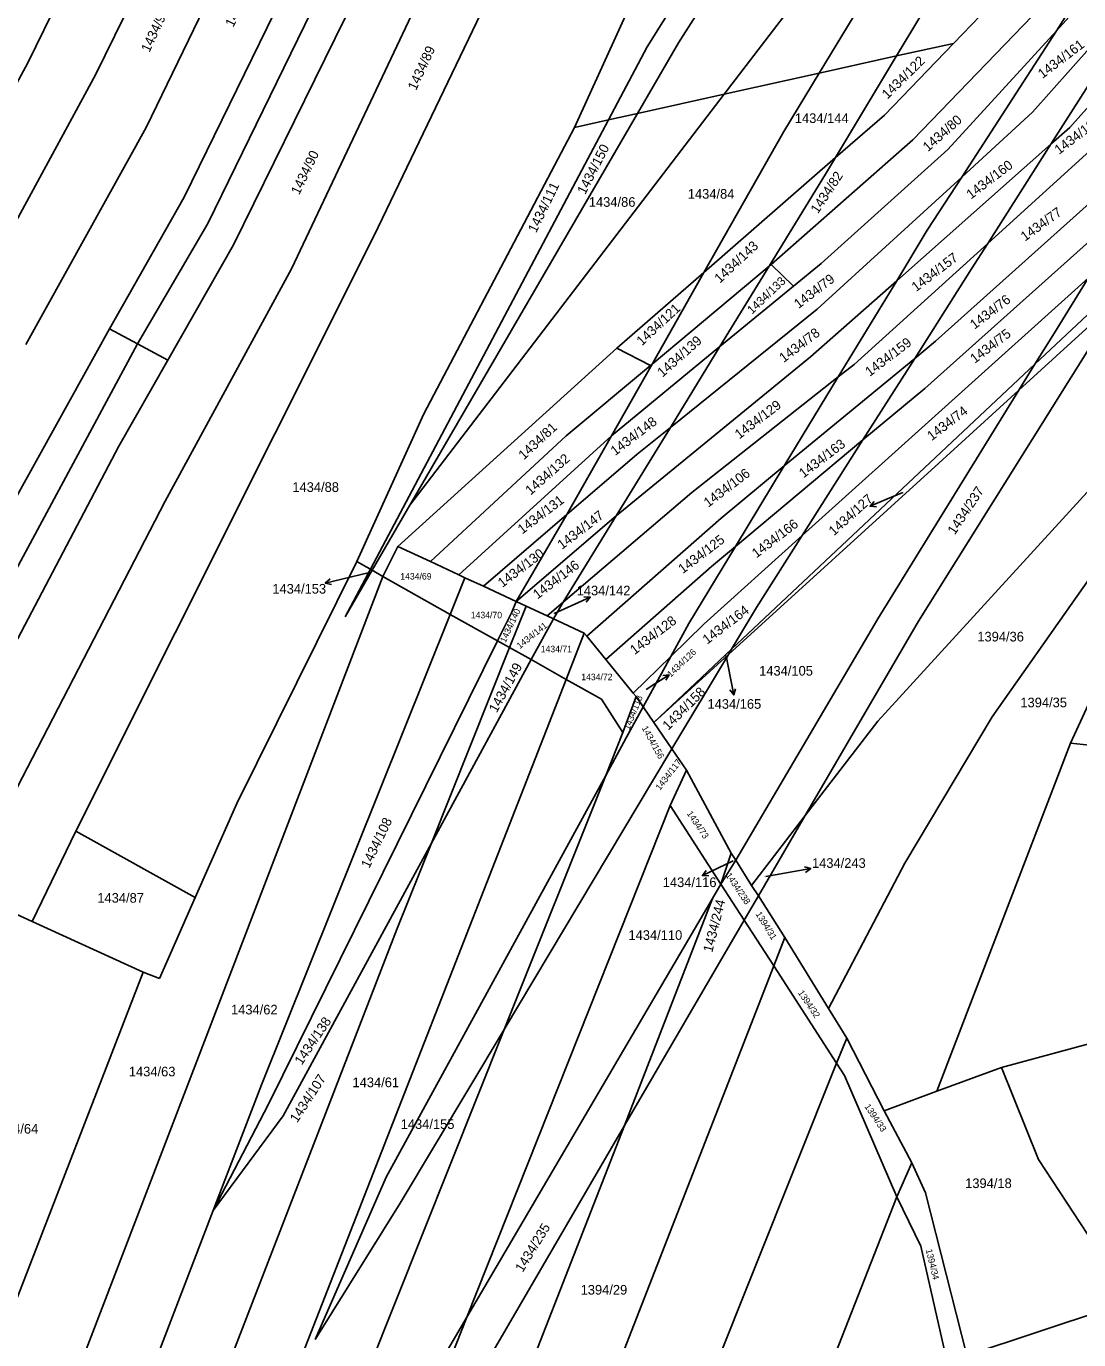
# Model space of a CAD drawing. Extents: x -580630 to -576196, y -1189024 to -1183567.
# Drawn here: x -578625.1 to -578439.5, y -1187426.8 to -1187195.1 of the extents above; entities that cross this region are included whole.
import ezdxf

# ---------------------------------------------------------------- set-up
doc = ezdxf.new("R2010")
doc.units = 0
for name, color, linetype in [('Vrstva 1', 7, 'Continuous'), ('Vrstva 16', 7, 'Continuous'), ('Vrstva 18', 7, 'Continuous'), ('Vrstva 6', 7, 'Continuous')]:
    doc.layers.add(name, color=color, linetype=linetype)

msp = doc.modelspace()

# ---------------------------------------------------------------- linework, layer by layer
at = {"layer": 'Vrstva 1'}
for p, q in [((-578515.63, -1187198.73), (-578491.9, -1187160.6)), ((-578487.66, -1187162.83), (-578510.12, -1187198.04)), ((-578467.39, -1187173.87), (-578485.33, -1187203.38)), ((-578471.64, -1187200.33), (-578458.68, -1187178.76)), ((-578440.37, -1187191.1), (-578443.46, -1187195.88)), ((-578443.46, -1187195.88), (-578460.17, -1187221.7)), ((-578444.44, -1187215.89), (-578431.97, -1187196.29)), ((-578522.45, -1187211.61), (-578515.63, -1187198.73)), ((-578510.12, -1187198.04), (-578517.34, -1187210.48)), ((-578482.42, -1187218.27), (-578471.64, -1187200.33)), ((-578485.33, -1187203.38), (-578491.56, -1187213.63)), ((-578517.34, -1187210.48), (-578557.46, -1187279.59)), ((-578564.42, -1187290.84), (-578522.45, -1187211.61)), ((-578491.56, -1187213.63), (-578505.63, -1187238.51)), ((-578455.58, -1187233.4), (-578444.44, -1187215.89)), ((-578484.18, -1187221.2), (-578482.42, -1187218.27)), ((-578494.1, -1187237.39), (-578484.18, -1187221.2)), ((-578460.17, -1187221.7), (-578466.24, -1187231.08)), ((-578466.24, -1187231.08), (-578471.63, -1187239.97)), ((-578458.43, -1187237.88), (-578455.58, -1187233.4)), ((-578505.63, -1187238.51), (-578514.77, -1187254.67)), ((-578502.79, -1187251.57), (-578494.1, -1187237.39)), ((-578468.46, -1187253.68), (-578458.43, -1187237.88)), ((-578471.63, -1187239.97), (-578481.93, -1187256.95)), ((-578437.87, -1187239.52), (-578443.83, -1187249.14)), ((-578467.79, -1187300.04), (-578432.06, -1187242.84)), ((-578443.83, -1187249.14), (-578447.27, -1187254.72)), ((-578511.54, -1187265.85), (-578502.79, -1187251.57)), ((-578514.77, -1187254.67), (-578521.92, -1187267.31)), ((-578477.58, -1187268.05), (-578468.46, -1187253.68)), ((-578447.27, -1187254.72), (-578450.07, -1187259.26)), ((-578481.93, -1187256.95), (-578491.45, -1187272.65)), ((-578450.07, -1187259.26), (-578474.96, -1187299.63)), ((-578521.1, -1187281.45), (-578511.54, -1187265.85)), ((-578521.92, -1187267.31), (-578529.77, -1187281.19)), ((-578488.28, -1187284.91), (-578477.58, -1187268.05)), ((-578491.45, -1187272.65), (-578500.05, -1187286.83)), ((-578557.46, -1187279.59), (-578564.11, -1187291.04)), ((-578529.77, -1187281.19), (-578538.73, -1187296.57)), ((-578530.42, -1187296.66), (-578521.1, -1187281.45)), ((-578496.34, -1187297.61), (-578488.28, -1187284.91)), ((-578500.05, -1187286.83), (-578508.31, -1187300.45)), ((-578568.87, -1187299.24), (-578564.42, -1187290.84)), ((-578564.11, -1187291.04), (-578568.87, -1187299.24)), ((-578538.73, -1187296.57), (-578539.51, -1187298.41)), ((-578539.51, -1187298.41), (-578542.02, -1187303.49)), ((-578532.16, -1187299.59), (-578530.42, -1187296.66)), ((-578500.75, -1187304.98), (-578496.34, -1187297.61)), ((-578536.08, -1187306.8), (-578532.16, -1187299.59)), ((-578508.31, -1187300.45), (-578511.47, -1187306.23)), ((-578474.96, -1187299.63), (-578500, -1187342.17)), ((-578487.76, -1187334.32), (-578467.79, -1187300.04)), ((-578542.02, -1187303.49), (-578582.41, -1187385.2)), ((-578501.3, -1187305.9), (-578500.75, -1187304.98)), ((-578553.68, -1187339.17), (-578536.08, -1187306.8)), ((-578511.47, -1187306.23), (-578516.33, -1187315.12)), ((-578511.26, -1187322.55), (-578501.3, -1187305.9)), ((-578516.33, -1187315.12), (-578519.31, -1187320.57)), ((-578519.31, -1187320.57), (-578522.94, -1187327.21)), ((-578514.5, -1187327.97), (-578511.26, -1187322.55)), ((-578522.94, -1187327.21), (-578561.68, -1187398.08)), ((-578540.84, -1187372.01), (-578514.5, -1187327.97)), ((-578496, -1187348.46), (-578487.76, -1187334.32)), ((-578579.82, -1187387.24), (-578553.68, -1187339.17)), ((-578500, -1187342.17), (-578502.62, -1187346.41)), ((-578502.62, -1187346.41), (-578504.11, -1187348.94)), ((-578504.11, -1187348.94), (-578547.43, -1187422.76)), ((-578498.5, -1187352.75), (-578496, -1187348.46)), ((-578519.6, -1187388.97), (-578498.5, -1187352.75)), ((-578559.18, -1187402.68), (-578540.84, -1187372.01)), ((-578582.41, -1187385.2), (-578592.14, -1187403.98)), ((-578592.14, -1187403.98), (-578579.82, -1187387.24)), ((-578547.46, -1187436.79), (-578519.6, -1187388.97)), ((-578561.68, -1187398.08), (-578574.2, -1187426.7)), ((-578574.2, -1187426.7), (-578559.18, -1187402.68)), ((-578547.43, -1187422.76), (-578562.62, -1187448.57))]:
    msp.add_line(p, q, dxfattribs=at)
at = {"layer": 'Vrstva 16'}
for p, q in [((-578470.53, -1187277.32), (-578473.56, -1187278.59)), ((-578476.325, -1187279.753), (-578473.56, -1187278.59)), ((-578564.58, -1187291.41), (-578569.49, -1187292.59)), ((-578572.407, -1187293.289), (-578569.49, -1187292.59)), ((-578525.659, -1187295.779), (-578528.39, -1187297.02)), ((-578532.03, -1187298.68), (-578528.39, -1187297.02)), ((-578501.68, -1187306.13), (-578500.92, -1187310.09)), ((-578511.757, -1187309.492), (-578514.29, -1187311.1)), ((-578500.361, -1187313.037), (-578500.92, -1187310.09)), ((-578515.81, -1187312.07), (-578514.29, -1187311.1)), ((-578500.49, -1187342.28), (-578503.2, -1187343.59)), ((-578505.902, -1187344.893), (-578503.2, -1187343.59)), ((-578494.72, -1187345.04), (-578489.75, -1187344.18)), ((-578486.795, -1187343.665), (-578489.75, -1187344.18))]:
    msp.add_line(p, q, dxfattribs=at)
for points in [[(-578475.21, -1187279.826), (-578476.325, -1187279.753), (-578475.597, -1187278.905)], [(-578571.318, -1187293.542), (-578572.407, -1187293.289), (-578571.551, -1187292.57)], [(-578526.776, -1187295.737), (-578525.659, -1187295.779), (-578526.362, -1187296.648)], [(-578512.869, -1187309.606), (-578511.757, -1187309.492), (-578512.334, -1187310.45)], [(-578500.056, -1187311.962), (-578500.361, -1187313.037), (-578501.039, -1187312.148)], [(-578504.784, -1187344.909), (-578505.902, -1187344.893), (-578505.219, -1187344.008)], [(-578487.866, -1187343.344), (-578486.795, -1187343.665), (-578487.694, -1187344.329)]]:
    msp.add_lwpolyline(points, dxfattribs=at)
at = {"layer": 'Vrstva 6'}
for p, q in [((-578573.59, -1187096.49), (-578624.86, -1187201.56)), ((-578560.62, -1187097.37), (-578612.92, -1187203.68)), ((-578535.29, -1187098.67), (-578597.3, -1187225.24)), ((-578593.08, -1187229.88), (-578531.13, -1187102.77)), ((-578588.6, -1187233.66), (-578526.77, -1187107.89)), ((-578572.95, -1187148.78), (-578603.95, -1187212.97)), ((-578578.36, -1187237.87), (-578544.38, -1187166.05)), ((-578502.05, -1187207.1), (-578473.88, -1187170.25)), ((-578563.77, -1187232.02), (-578536.61, -1187175.49)), ((-578461.62, -1187198.11), (-578449.15, -1187185.15)), ((-578443.63, -1187189.05), (-578468.81, -1187215.13)), ((-578528.42, -1187212.96), (-578518.21, -1187190.5)), ((-578439.57, -1187191.62), (-578443.46, -1187195.88)), ((-578443.46, -1187195.88), (-578462.59, -1187216.82)), ((-578434.28, -1187195.19), (-578447.66, -1187210.27)), ((-578473.8, -1187210.76), (-578461.62, -1187198.11)), ((-578471.64, -1187200.33), (-578461.62, -1187198.11)), ((-578441.1, -1187212.94), (-578428, -1187198.25)), ((-578624.86, -1187201.56), (-578638.69, -1187227.04)), ((-578485.33, -1187203.38), (-578471.64, -1187200.33)), ((-578612.92, -1187203.68), (-578637.8, -1187249.5)), ((-578502.05, -1187207.1), (-578485.33, -1187203.38)), ((-578557.46, -1187279.59), (-578502.05, -1187207.1)), ((-578517.34, -1187210.48), (-578502.05, -1187207.1)), ((-578522.45, -1187211.61), (-578517.34, -1187210.48)), ((-578482.42, -1187218.27), (-578473.8, -1187210.76)), ((-578447.66, -1187210.27), (-578460.17, -1187221.7)), ((-578603.95, -1187212.97), (-578625.22, -1187251.2)), ((-578555.02, -1187263.46), (-578528.42, -1187212.96)), ((-578528.42, -1187212.96), (-578522.45, -1187211.61)), ((-578444.44, -1187215.89), (-578441.1, -1187212.94)), ((-578468.81, -1187215.13), (-578493.78, -1187237.12)), ((-578434.32, -1187214.13), (-578455.58, -1187233.4)), ((-578462.59, -1187216.82), (-578484.93, -1187236.93)), ((-578471.63, -1187239.97), (-578444.44, -1187215.89)), ((-578505.63, -1187238.51), (-578482.42, -1187218.27)), ((-578460.17, -1187221.7), (-578485.63, -1187244.98)), ((-578464.79, -1187250.65), (-578433.75, -1187222.78)), ((-578597.3, -1187225.24), (-578610.46, -1187248.47)), ((-578466.7, -1187258.97), (-578430.08, -1187226.2)), ((-578605.52, -1187251.13), (-578593.08, -1187229.88)), ((-578616.37, -1187337.04), (-578563.77, -1187232.02)), ((-578600.18, -1187254.01), (-578588.6, -1187233.66)), ((-578455.58, -1187233.4), (-578479.14, -1187254.75)), ((-578600.6, -1187278.85), (-578578.36, -1187237.87)), ((-578520.97, -1187251.9), (-578505.63, -1187238.51)), ((-578494.1, -1187237.39), (-578514.77, -1187254.67)), ((-578493.78, -1187237.12), (-578494.1, -1187237.39)), ((-578489.82, -1187240.94), (-578493.78, -1187237.12)), ((-578484.93, -1187236.93), (-578489.82, -1187240.94)), ((-578428.4, -1187236.98), (-578447.27, -1187254.72)), ((-578489.82, -1187240.94), (-578502.79, -1187251.57)), ((-578488.28, -1187284.91), (-578437.87, -1187239.52)), ((-578486.81, -1187253.42), (-578471.63, -1187239.97)), ((-578432.06, -1187242.84), (-578450.07, -1187259.26)), ((-578485.63, -1187244.98), (-578511.54, -1187265.85)), ((-578627.32, -1187278.92), (-578610.46, -1187248.47)), ((-578610.46, -1187248.47), (-578605.52, -1187251.13)), ((-578605.52, -1187251.13), (-578650.48, -1187334.72)), ((-578605.52, -1187251.13), (-578600.18, -1187254.01)), ((-578559.61, -1187286.84), (-578520.97, -1187251.9)), ((-578521.92, -1187267.31), (-578502.79, -1187251.57)), ((-578520.97, -1187251.9), (-578515.04, -1187254.9)), ((-578468.46, -1187253.68), (-578464.79, -1187250.65)), ((-578608.8, -1187269.17), (-578600.18, -1187254.01)), ((-578521.1, -1187281.45), (-578486.81, -1187253.42)), ((-578514.77, -1187254.67), (-578515.04, -1187254.9)), ((-578447.27, -1187254.72), (-578500.75, -1187304.98)), ((-578491.45, -1187272.65), (-578468.46, -1187253.68)), ((-578481.93, -1187256.95), (-578479.14, -1187254.75)), ((-578515.04, -1187254.9), (-578529.93, -1187267.34)), ((-578507.77, -1187277.31), (-578481.93, -1187256.95)), ((-578477.58, -1187268.05), (-578466.7, -1187258.97)), ((-578450.07, -1187259.26), (-578464.18, -1187272.13)), ((-578566.85, -1187289.47), (-578555.02, -1187263.46)), ((-578511.54, -1187265.85), (-578517.42, -1187270.59)), ((-578529.93, -1187267.34), (-578553.85, -1187289.52)), ((-578521.92, -1187267.31), (-578548.87, -1187291.83)), ((-578500.05, -1187286.83), (-578477.58, -1187268.05)), ((-578645.29, -1187338.6), (-578608.8, -1187269.17)), ((-578517.42, -1187270.59), (-578529.77, -1187281.19)), ((-578502.59, -1187281.84), (-578491.45, -1187272.65)), ((-578501.3, -1187305.9), (-578464.18, -1187272.13)), ((-578435.49, -1187274.48), (-578474.93, -1187317.63)), ((-578530.42, -1187296.66), (-578507.77, -1187277.31)), ((-578454.8, -1187316.88), (-578427.37, -1187277.82)), ((-578635.67, -1187346.6), (-578600.6, -1187278.85)), ((-578529.77, -1187281.19), (-578544.51, -1187293.86)), ((-578538.73, -1187296.57), (-578521.1, -1187281.45)), ((-578526.3, -1187302.65), (-578502.59, -1187281.84)), ((-578505.64, -1187300.55), (-578488.28, -1187284.91)), ((-578559.61, -1187286.84), (-578562.26, -1187292.13)), ((-578553.85, -1187289.52), (-578559.61, -1187286.84)), ((-578504.3, -1187290.38), (-578500.05, -1187286.83)), ((-578587.99, -1187332.2), (-578566.85, -1187289.47)), ((-578566.85, -1187289.47), (-578565.19, -1187290.43)), ((-578548.87, -1187291.83), (-578553.85, -1187289.52)), ((-578565.19, -1187290.43), (-578564.42, -1187290.84)), ((-578564.42, -1187290.84), (-578564.11, -1187291.04)), ((-578564.11, -1187291.04), (-578562.26, -1187292.13)), ((-578547.76, -1187292.35), (-578548.87, -1187291.83)), ((-578522.94, -1187306.77), (-578504.3, -1187290.38)), ((-578562.26, -1187292.13), (-578625.01, -1187455.71)), ((-578562.26, -1187292.13), (-578550.35, -1187298.82)), ((-578550.35, -1187298.82), (-578547.76, -1187292.35)), ((-578544.51, -1187293.86), (-578547.76, -1187292.35)), ((-578538.73, -1187296.57), (-578544.51, -1187293.86)), ((-578536.98, -1187297.36), (-578538.73, -1187296.57)), ((-578583.63, -1187381.81), (-578550.35, -1187298.82)), ((-578550.35, -1187298.82), (-578542.02, -1187303.49)), ((-578536.98, -1187297.36), (-578539.91, -1187304.68)), ((-578533.26, -1187299.09), (-578536.98, -1187297.36)), ((-578533.26, -1187299.09), (-578530.42, -1187296.66)), ((-578532.16, -1187299.59), (-578533.26, -1187299.09)), ((-578526.73, -1187302.12), (-578532.16, -1187299.59)), ((-578511.47, -1187306.23), (-578505.64, -1187300.55)), ((-578542.02, -1187303.49), (-578539.91, -1187304.68)), ((-578529.92, -1187310.29), (-578526.73, -1187302.12)), ((-578526.3, -1187302.65), (-578526.73, -1187302.12)), ((-578522.94, -1187306.77), (-578526.3, -1187302.65)), ((-578539.91, -1187304.68), (-578553.68, -1187339.17)), ((-578539.91, -1187304.68), (-578536.08, -1187306.8)), ((-578500.75, -1187304.98), (-578514.47, -1187317.88)), ((-578433.29, -1187304.82), (-578441, -1187321.53)), ((-578536.08, -1187306.8), (-578529.92, -1187310.29)), ((-578518.1, -1187312.7), (-578522.94, -1187306.77)), ((-578518.1, -1187312.7), (-578511.47, -1187306.23)), ((-578514.47, -1187317.88), (-578501.3, -1187305.9)), ((-578594.17, -1187474.67), (-578529.92, -1187310.29)), ((-578529.92, -1187310.29), (-578523.66, -1187313.8)), ((-578517.59, -1187313.32), (-578518.1, -1187312.7)), ((-578523.66, -1187313.8), (-578519.92, -1187319.65)), ((-578519.92, -1187319.65), (-578517.59, -1187313.32)), ((-578516.33, -1187315.12), (-578517.59, -1187313.32)), ((-578514.47, -1187317.88), (-578516.33, -1187315.12)), ((-578454.8, -1187316.88), (-578470.22, -1187342.69)), ((-578522.94, -1187327.21), (-578519.92, -1187319.65)), ((-578511.26, -1187322.55), (-578514.47, -1187317.88)), ((-578487.76, -1187334.32), (-578474.93, -1187317.63)), ((-578464.56, -1187382.94), (-578441, -1187321.53)), ((-578441, -1187321.53), (-578370, -1187328.84)), ((-578508.72, -1187326.28), (-578511.26, -1187322.55)), ((-578511.55, -1187332.53), (-578508.72, -1187326.28)), ((-578500.81, -1187340.96), (-578508.72, -1187326.28)), ((-578540.84, -1187372.01), (-578522.94, -1187327.21)), ((-578595.31, -1187348.75), (-578587.99, -1187332.2)), ((-578547.43, -1187422.76), (-578511.55, -1187332.53)), ((-578511.55, -1187332.53), (-578502.62, -1187346.41)), ((-578497.21, -1187346.62), (-578487.76, -1187334.32)), ((-578616.37, -1187337.04), (-578624.08, -1187353)), ((-578595.31, -1187348.75), (-578616.37, -1187337.04)), ((-578553.68, -1187339.17), (-578559.7, -1187354.24)), ((-578500.81, -1187340.96), (-578502.62, -1187346.41)), ((-578500, -1187342.17), (-578500.81, -1187340.96)), ((-578497.21, -1187346.62), (-578500, -1187342.17)), ((-578470.22, -1187342.69), (-578483.66, -1187368.33)), ((-578502.62, -1187346.41), (-578498.5, -1187352.75)), ((-578496, -1187348.46), (-578497.21, -1187346.62)), ((-578601.63, -1187363.04), (-578595.31, -1187348.75)), ((-578504.11, -1187348.94), (-578519.6, -1187388.97)), ((-578491.36, -1187355.8), (-578496, -1187348.46)), ((-578624.08, -1187353), (-578626.87, -1187351.72)), ((-578604.49, -1187361.95), (-578624.08, -1187353)), ((-578559.7, -1187354.24), (-578603.84, -1187468.14)), ((-578498.5, -1187352.75), (-578493.31, -1187360.8)), ((-578493.31, -1187360.8), (-578491.36, -1187355.8)), ((-578483.66, -1187368.33), (-578491.36, -1187355.8)), ((-578366.68, -1187355.37), (-578453.16, -1187378.71)), ((-578545.77, -1187495.42), (-578493.31, -1187360.8)), ((-578493.31, -1187360.8), (-578482.22, -1187377.98)), ((-578638, -1187448.42), (-578604.49, -1187361.95)), ((-578604.49, -1187361.95), (-578601.63, -1187363.04)), ((-578480.45, -1187373.55), (-578483.66, -1187368.33)), ((-578583.78, -1187479.48), (-578540.84, -1187372.01)), ((-578480.45, -1187373.55), (-578482.22, -1187377.98)), ((-578473.87, -1187386.4), (-578480.45, -1187373.55)), ((-578482.22, -1187377.98), (-578530.92, -1187499.8)), ((-578482.22, -1187377.98), (-578480.83, -1187380.13)), ((-578453.16, -1187378.71), (-578464.56, -1187382.94)), ((-578453.16, -1187378.71), (-578446.61, -1187394.95)), ((-578583.63, -1187381.81), (-578592.14, -1187403.98)), ((-578480.83, -1187380.13), (-578471.61, -1187401.54)), ((-578464.56, -1187382.94), (-578473.87, -1187386.4)), ((-578468.95, -1187395.53), (-578473.87, -1187386.4)), ((-578519.6, -1187388.97), (-578559.5, -1187490.87)), ((-578471.61, -1187401.54), (-578468.95, -1187395.53)), ((-578466.54, -1187400.84), (-578468.95, -1187395.53)), ((-578446.61, -1187394.95), (-578430.32, -1187419.88)), ((-578489.51, -1187447.19), (-578471.61, -1187401.54)), ((-578471.61, -1187401.54), (-578467.36, -1187410.23)), ((-578459.24, -1187429.56), (-578466.54, -1187400.84)), ((-578614.24, -1187461.51), (-578592.14, -1187403.98)), ((-578467.36, -1187410.23), (-578460.91, -1187438.87)), ((-578430.32, -1187419.88), (-578459.24, -1187429.56)), ((-578555.49, -1187443.03), (-578547.43, -1187422.76))]:
    msp.add_line(p, q, dxfattribs=at)

# ---------------------------------------------------------------- texts
at = {"layer": 'Vrstva 16'}
for s, height, rotation, p in [('1434/127', 1.7, 42.0551, (-578482.697, -1187285.049)), ('1434/126', 1.14, 43.77398, (-578511.464, -1187309.994))]:
    msp.add_text(s, height=height, rotation=rotation, dxfattribs=at).set_placement(p)
for s, p in [('1434/153', (-578581.726, -1187295.16)), ('1434/142', (-578528.066, -1187295.47)), ('1434/165', (-578504.999, -1187315.47)), ('1434/243', (-578486.571, -1187343.53)), ('1434/116', (-578512.884, -1187346.92))]:
    msp.add_text(s, height=1.7, dxfattribs=at).set_placement(p)
at = {"layer": 'Vrstva 18'}
for s, height, rotation, p in [('1434/95', 1.7, 63.99939, (-578588.605, -1187195.382)), ('1434/96', 1.7, 65.03071, (-578603.411, -1187199.815)), ('1434/89', 1.7, 65.31719, (-578556.392, -1187206.539)), ('1434/161', 1.7, 37.29955, (-578445.925, -1187204.404)), ('1434/122', 1.7, 44.57612, (-578473.26, -1187208.037)), ('1434/80', 1.7, 41.59674, (-578466.113, -1187217.307)), ('1434/120', 1.7, 37.24226, (-578443.004, -1187217.791)), ('1434/90', 1.7, 64.40046, (-578576.998, -1187224.948)), ('1434/150', 1.7, 62.91077, (-578526.561, -1187224.901)), ('1434/160', 1.7, 37.29955, (-578458.533, -1187225.671)), ('1434/82', 1.7, 56.66553, (-578485.526, -1187228.276)), ('1434/111', 1.7, 64.11398, (-578535.212, -1187231.655)), ('1434/77', 1.7, 35.92445, (-578449, -1187233.093)), ('1434/143', 1.7, 43.08643, (-578502.816, -1187240.511)), ('1434/157', 1.7, 37.24226, (-578468.21, -1187241.995)), ('1434/133', 1.5, 43.54479, (-578497.14, -1187245.97)), ('1434/79', 1.7, 37.29955, (-578488.938, -1187244.983)), ('1434/76', 1.7, 37.29955, (-578457.908, -1187248.623)), ('1434/121', 1.7, 43.08643, (-578516.552, -1187251.544)), ('1434/139', 1.7, 41.59674, (-578512.923, -1187257.085)), ('1434/78', 1.7, 37.29955, (-578491.544, -1187254.486)), ('1434/159', 1.7, 37.29955, (-578476.389, -1187256.953)), ('1434/75', 1.7, 37.29955, (-578457.865, -1187254.642)), ('1434/129', 1.7, 37.24226, (-578499.383, -1187267.985)), ('1434/148', 1.7, 37.29955, (-578521.277, -1187270.907)), ('1434/74', 1.7, 37.29955, (-578465.468, -1187268.273)), ('1434/81', 1.7, 43.08643, (-578537.369, -1187271.659)), ('1434/163', 1.7, 37.29955, (-578488.061, -1187274.847)), ('1434/132', 1.7, 41.59674, (-578536.189, -1187277.884)), ('1434/106', 1.7, 37.29955, (-578504.863, -1187280.021)), ('1434/131', 1.7, 37.29955, (-578537.654, -1187284.746)), ('1434/237', 1.7, 56.43634, (-578461.394, -1187284.907)), ('1434/147', 1.7, 37.29955, (-578530.66, -1187287.46)), ('1434/166', 1.7, 37.29955, (-578496.371, -1187288.964)), ('1434/125', 1.7, 37.29955, (-578509.347, -1187291.728)), ('1434/130', 1.7, 37.29955, (-578541.162, -1187294.173)), ('1434/146', 1.7, 37.24226, (-578534.974, -1187296.211)), ('1434/153', 0.1, 62.10862, (-578564.718, -1187291.671)), ('1434/140', 1.14, 65.03071, (-578540.602, -1187303.91)), ('1434/164', 1.7, 37.29955, (-578505.051, -1187304.174)), ('1434/141', 1.14, 38.67465, (-578538.089, -1187304.974)), ('1434/128', 1.7, 37.29955, (-578517.846, -1187306.011)), ('1434/149', 1.7, 61.1346, (-578542.172, -1187316.284)), ('1434/158', 1.7, 45.03448, (-578511.924, -1187319.369)), ('1434/118', 1.14, 67.8955, (-578518.772, -1187319.296)), ('1434/156', 1.14, 298.79749, (-578516.625, -1187318.868)), ('1434/117', 1.14, 52.54023, (-578513.367, -1187329.947)), ('1434/73', 1.14, 304.0687, (-578508.707, -1187333.956)), ('1434/108', 1.7, 64.34316, (-578564.638, -1187343.732)), ('1434/238', 1.14, 304.0687, (-578501.846, -1187344.849)), ('1434/244', 1.7, 75.80232, (-578504.153, -1187358.541)), ('1394/31', 1.14, 301.83417, (-578496.557, -1187351.676)), ('1394/32', 1.14, 304.0687, (-578489.1, -1187365.573)), ('1434/138', 1.7, 55.97798, (-578576.547, -1187378.433)), ('1434/107', 1.7, 56.89471, (-578577.355, -1187388.597)), ('1394/33', 1.14, 304.0687, (-578477.365, -1187385.635)), ('1434/235', 1.7, 58.55629, (-578537.582, -1187414.978)), ('1394/34', 1.14, 283.786, (-578466.521, -1187410.9))]:
    msp.add_text(s, height=height, rotation=rotation, dxfattribs=at).set_placement(p)
for s, height, p in [('1434/144', 1.7, (-578489.592, -1187212.16)), ('1434/84', 1.7, (-578508.467, -1187225.51)), ('1434/86', 1.7, (-578525.917, -1187226.94)), ('1434/88', 1.7, (-578578.198, -1187277.22)), ('1434/127', 0.1, (-578470.82, -1187277.32)), ('1434/69', 1.14, (-578559.162, -1187292.68)), ('1434/70', 1.14, (-578546.733, -1187299.51)), ('1434/142', 0.1, (-578532.322, -1187298.68)), ('1394/36', 1.7, (-578457.418, -1187303.6)), ('1434/71', 1.14, (-578534.401, -1187305.5)), ('1434/165', 0.1, (-578501.971, -1187306.13)), ('1434/105', 1.7, (-578495.886, -1187309.62)), ('1434/72', 1.14, (-578527.254, -1187310.43)), ('1434/126', 0.1, (-578516.102, -1187312.07)), ('1394/35', 1.7, (-578449.825, -1187315.21)), ('1434/116', 0.1, (-578500.757, -1187342.28)), ('1434/243', 0.1, (-578495.038, -1187345.04)), ('1434/87', 1.7, (-578612.587, -1187349.67)), ('1434/110', 1.7, (-578518.931, -1187356.23)), ('1434/62', 1.7, (-578589.014, -1187369.38)), ('1434/63', 1.7, (-578607.028, -1187380.3)), ('1434/61', 1.7, (-578567.593, -1187382.21)), ('1434/64', 1.7, (-578631.221, -1187390.4)), ('1434/155', 1.7, (-578559.096, -1187389.58)), ('1394/18', 1.7, (-578459.563, -1187400)), ('1394/29', 1.7, (-578527.364, -1187418.79))]:
    msp.add_text(s, height=height, dxfattribs=at).set_placement(p)

doc.saveas('drawing.dxf')
